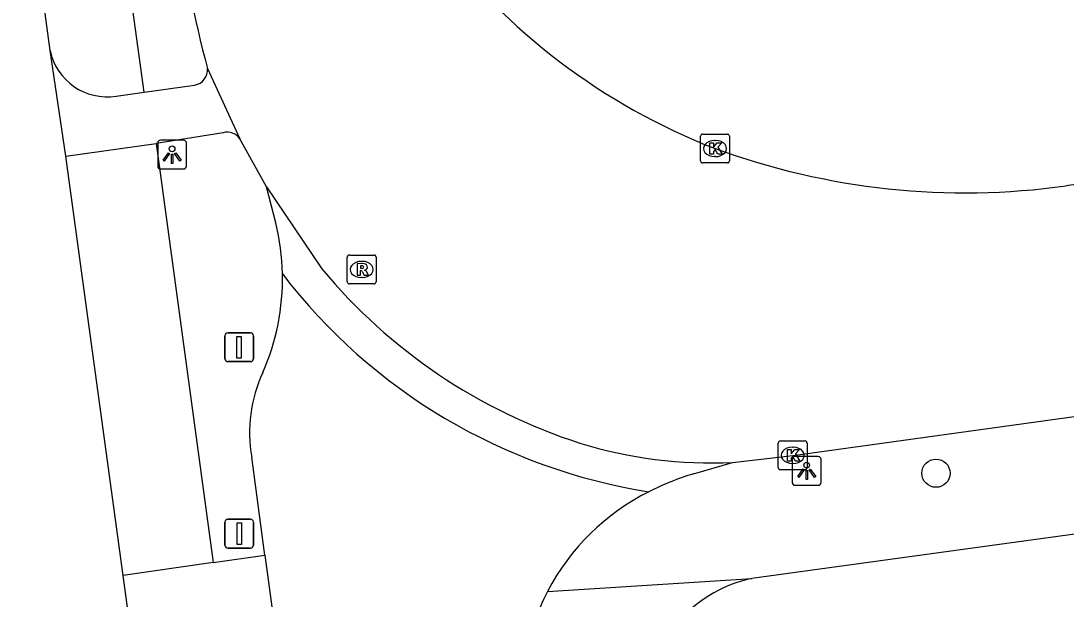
# Model space of a CAD drawing. Extents: x 157692 to 159670, y 381454 to 383289.
# Drawn here: x 157867.4 to 157903.63, y 382450.2 to 382470.24 of the extents above; entities that cross this region are included whole.
import ezdxf

# ---------------------------------------------------------------- set-up
doc = ezdxf.new("R2010")
doc.units = 0
for name, color, linetype in [('IMGEO_Boom', 7, 'Continuous'), ('IMGEO_Fietspad_gesloten', 7, 'Continuous'), ('IMGEO_Fietspad_open', 7, 'Continuous'), ('IMGEO_Kolk', 7, 'Continuous'), ('IMGEO_Lichtpunt', 7, 'Continuous'), ('IMGEO_Rijbaan_lokaal_gesloten', 7, 'Continuous'), ('IMGEO_Rijbaan_lokaal_open', 7, 'Continuous'), ('IMGEO_Rioolput', 7, 'Continuous'), ('IMGEO_Verkeersbordpaal', 7, 'Continuous'), ('IMGEO_Voetpad_open', 7, 'Continuous')]:
    doc.layers.add(name, color=color, linetype=linetype)

msp = doc.modelspace()

# ---------------------------------------------------------------- linework, layer by layer
at = {"layer": 'IMGEO_Boom'}
msp.add_circle((157899.119, 382454.559), 0.489, dxfattribs=at)
at = {"layer": 'IMGEO_Fietspad_gesloten'}
for points in [[(157868.415, 382469.211), (157865.845, 382488.107), (157864.022, 382500.584), (157837.599, 382692.951), (157834.433, 382716.512)], [(157868.952, 382465.548), (157868.415, 382469.211)], [(157870.939, 382451.008), (157868.952, 382465.548)], [(157871.415, 382447.531), (157870.939, 382451.008)]]:
    msp.add_lwpolyline(points, dxfattribs=at)
at = {"layer": 'IMGEO_Fietspad_open'}
for points in [[(157871.67, 382467.768), (157873.42, 382468.013)], [(157870.701, 382467.632), (157871.67, 382467.768)], [(157874.415, 382466.357), (157872.083, 382465.988)], [(157868.952, 382465.548), (157872.083, 382465.988)], [(157874.068, 382451.462), (157875.859, 382451.722)], [(157874.068, 382451.462), (157870.939, 382451.008)]]:
    msp.add_lwpolyline(points, dxfattribs=at)
for centre, radius, start, end in [((157870.376, 382469.606), 2, 191.3829, 279.3494), ((157873.333, 382468.546), 0.54, 279.3082, 4.2803), ((157874.56, 382465.867), 0.511, 32.6832, 106.4889)]:
    msp.add_arc(centre, radius, start, end, dxfattribs=at)
at = {"layer": 'IMGEO_Kolk'}
for p, q in [((157890.96, 382465.386), (157890.96, 382466.238)), ((157891.035, 382466.312), (157891.887, 382466.312)), ((157891.448, 382466.092), (157891.473, 382466.092)), ((157891.961, 382466.238), (157891.961, 382465.386)), ((157891.471, 382465.532), (157891.446, 382465.532)), ((157891.887, 382465.312), (157891.035, 382465.312)), ((157893.652, 382454.752), (157893.652, 382455.604)), ((157893.727, 382455.678), (157894.579, 382455.678)), ((157894.653, 382455.604), (157894.653, 382454.752)), ((157894.14, 382455.458), (157894.165, 382455.458)), ((157894.163, 382454.898), (157894.138, 382454.898)), ((157894.579, 382454.678), (157893.727, 382454.678))]:
    msp.add_line(p, q, dxfattribs=at)
for points in [[(157890.96, 382465.386), (157890.96, 382466.238)], [(157891.035, 382466.312), (157891.887, 382466.312)], [(157891.961, 382466.238), (157891.961, 382465.386)], [(157891.281, 382466.012), (157891.404, 382466.012), (157891.404, 382465.861), (157891.534, 382466.012), (157891.698, 382466.012), (157891.552, 382465.861), (157891.705, 382465.612), (157891.553, 382465.612), (157891.468, 382465.776), (157891.404, 382465.709), (157891.404, 382465.612), (157891.281, 382465.612), (157891.281, 382466.012)], [(157891.887, 382465.312), (157891.035, 382465.312)], [(157893.652, 382454.752), (157893.652, 382455.604)], [(157893.727, 382455.678), (157894.579, 382455.678)], [(157894.653, 382455.604), (157894.653, 382454.752)], [(157893.973, 382455.378), (157894.096, 382455.378), (157894.096, 382455.227), (157894.226, 382455.378), (157894.39, 382455.378), (157894.244, 382455.227), (157894.397, 382454.978), (157894.245, 382454.978), (157894.16, 382455.142), (157894.096, 382455.075), (157894.096, 382454.978), (157893.973, 382454.978), (157893.973, 382455.378)], [(157894.579, 382454.678), (157893.727, 382454.678)]]:
    msp.add_lwpolyline(points, dxfattribs=at)
for centre, start, end in [((157891.037, 382466.236), 91.552, 178.448), ((157891.037, 382466.236), 91.552, 178.448), ((157891.885, 382466.236), 1.552, 88.448), ((157891.885, 382466.236), 1.552, 88.448), ((157891.037, 382465.388), 181.552, 268.448), ((157891.037, 382465.388), 181.552, 268.448), ((157891.885, 382465.388), 271.552, 358.448), ((157891.885, 382465.388), 271.552, 358.448), ((157893.729, 382455.602), 91.552, 178.448), ((157893.729, 382455.602), 91.552, 178.448), ((157894.577, 382455.602), 1.552, 88.448), ((157894.577, 382455.602), 1.552, 88.448), ((157893.729, 382454.754), 181.552, 268.448), ((157893.729, 382454.754), 181.552, 268.448), ((157894.577, 382454.754), 271.552, 358.448), ((157894.577, 382454.754), 271.552, 358.448)]:
    msp.add_arc(centre, 0.0765, start, end, dxfattribs=at)
for centre, major_axis, ratio, start_param, end_param in [((157891.447, 382465.812), (-0.387, 0.002), 0.722429, 4.712389, 7.853982), ((157891.472, 382465.812), (-0.39, 0.002), 0.717154, 1.570796, 4.712389), ((157894.139, 382455.178), (-0.387, 0.002), 0.722429, 4.712389, 7.853982), ((157894.164, 382455.178), (-0.39, 0.002), 0.717154, 1.570796, 4.712389)]:
    msp.add_ellipse(centre, major_axis=major_axis, ratio=ratio, start_param=start_param, end_param=end_param, dxfattribs=at)
at = {"layer": 'IMGEO_Lichtpunt'}
for p, q in [((157873.043, 382466.1), (157872.235, 382466.1)), ((157873.043, 382466.1), (157872.235, 382466.1)), ((157872.141, 382466.005), (157872.141, 382465.198)), ((157872.141, 382466.005), (157872.141, 382465.198)), ((157873.137, 382465.198), (157873.137, 382466.005)), ((157873.137, 382465.198), (157873.137, 382466.005)), ((157872.235, 382465.104), (157873.043, 382465.104)), ((157872.235, 382465.104), (157873.043, 382465.104)), ((157894.138, 382455.041), (157894.138, 382454.234)), ((157894.138, 382455.041), (157894.138, 382454.234)), ((157895.04, 382455.136), (157894.232, 382455.136)), ((157895.04, 382455.136), (157894.232, 382455.136)), ((157895.134, 382454.234), (157895.134, 382455.041)), ((157895.134, 382454.234), (157895.134, 382455.041)), ((157894.232, 382454.14), (157895.04, 382454.14)), ((157894.232, 382454.14), (157895.04, 382454.14))]:
    msp.add_line(p, q, dxfattribs=at)
for points in [[(157872.515, 382465.669), (157872.554, 382465.641), (157872.366, 382465.379), (157872.328, 382465.406), (157872.515, 382465.669)], [(157872.617, 382465.621), (157872.664, 382465.621), (157872.664, 382465.299), (157872.617, 382465.299), (157872.617, 382465.621)], [(157872.727, 382465.641), (157872.765, 382465.668), (157872.952, 382465.406), (157872.913, 382465.378), (157872.727, 382465.641)], [(157894.512, 382454.705), (157894.551, 382454.677), (157894.363, 382454.415), (157894.325, 382454.442), (157894.512, 382454.705)], [(157894.614, 382454.657), (157894.661, 382454.657), (157894.661, 382454.335), (157894.614, 382454.335), (157894.614, 382454.657)], [(157894.724, 382454.677), (157894.762, 382454.704), (157894.949, 382454.442), (157894.91, 382454.414), (157894.724, 382454.677)]]:
    msp.add_lwpolyline(points, dxfattribs=at)
for centre in [(157872.64, 382465.803), (157894.637, 382454.839)]:
    msp.add_circle(centre, 0.0994, dxfattribs=at)
for centre, start, end in [((157872.235, 382466.005), 90, 180), ((157872.235, 382466.005), 90, 180), ((157873.043, 382466.005), 0, 90), ((157873.043, 382466.005), 0, 90), ((157872.235, 382465.198), 180, 270), ((157872.235, 382465.198), 180, 270), ((157873.043, 382465.198), 270, 0), ((157873.043, 382465.198), 270, 360), ((157894.232, 382455.041), 90, 180), ((157894.232, 382455.041), 90, 180), ((157895.04, 382455.041), 0, 90), ((157895.04, 382455.041), 0, 90), ((157894.232, 382454.234), 180, 270), ((157894.232, 382454.234), 180, 270), ((157895.04, 382454.234), 270, 0), ((157895.04, 382454.234), 270, 360)]:
    msp.add_arc(centre, 0.0946, start, end, dxfattribs=at)
at = {"layer": 'IMGEO_Rijbaan_lokaal_gesloten'}
for points in [[(157873.871, 382468.586), (157874.99, 382466.143)], [(157927.685, 382467.741), (157921.47, 382466.981), (157903.629, 382464.519)], [(157875.909, 382464.486), (157874.99, 382466.143)], [(157892.061, 382454.934), (157894.153, 382455.178), (157919.679, 382458.709)]]:
    msp.add_lwpolyline(points, dxfattribs=at)
for centre, radius, start, end in [((157908.652, 382478.049), 36.046, 186.6485, 195.2206), ((157899.545, 382486.58), 22.285, 216.9577, 248.7314), ((157900.14, 382489.586), 25.308, 249.9447, 277.9241)]:
    msp.add_arc(centre, radius, start, end, dxfattribs=at)
at = {"layer": 'IMGEO_Rijbaan_lokaal_open'}
for points in [[(157876.238, 382463.24), (157875.909, 382464.486)], [(157875.909, 382464.486), (157877.835, 382461.645)], [(157875.859, 382451.722), (157875.401, 382455.111)], [(157890.711, 382454.537), (157892.061, 382454.934)], [(157875.859, 382451.722), (157876.101, 382449.928)]]:
    msp.add_lwpolyline(points, dxfattribs=at)
for centre, radius, start, end in [((157868.022, 382461.292), 8.444, 1.2038, 13.3407), ((157868.4, 382461.288), 8.066, 336.2857, 1.2875), ((157892.244, 382473.555), 19.877, 217.4496, 261.0976), ((157892.652, 382473.937), 19.252, 219.68, 252.23), ((157880.281, 382455.964), 4.954, 155.1703, 189.9117), ((157891.32, 382470.266), 15.35, 252.7819, 272.768), ((157893.628, 382445.034), 9.941, 107.0622, 116.6558), ((157892.761, 382446.757), 8.012, 116.6462, 152.4489), ((157892.759, 382446.759), 8.009, 152.4509, 188.2611)]:
    msp.add_arc(centre, radius, start, end, dxfattribs=at)
at = {"layer": 'IMGEO_Rioolput'}
for p, q in [((157878.788, 382462.122), (157879.64, 382462.122)), ((157878.713, 382461.196), (157878.713, 382462.048)), ((157879.201, 382461.902), (157879.226, 382461.902)), ((157879.714, 382462.048), (157879.714, 382461.196)), ((157879.64, 382461.122), (157878.788, 382461.122)), ((157879.224, 382461.342), (157879.199, 382461.342))]:
    msp.add_line(p, q, dxfattribs=at)
for points in [[(157878.788, 382462.122), (157879.64, 382462.122)], [(157878.713, 382461.196), (157878.713, 382462.048)], [(157879.302, 382461.82), (157879.05, 382461.822), (157879.05, 382461.422)], [(157879.714, 382462.048), (157879.714, 382461.196)], [(157879.05, 382461.422), (157879.174, 382461.422), (157879.174, 382461.584), (157879.185, 382461.584)], [(157879.228, 382461.741), (157879.174, 382461.741), (157879.174, 382461.66)], [(157879.174, 382461.66), (157879.226, 382461.66)], [(157879.232, 382461.555), (157879.303, 382461.422), (157879.443, 382461.422), (157879.378, 382461.548)], [(157879.64, 382461.122), (157878.788, 382461.122)]]:
    msp.add_lwpolyline(points, dxfattribs=at)
for centre, radius, start, end in [((157878.79, 382462.046), 0.0765, 91.552, 178.448), ((157878.79, 382462.046), 0.0765, 91.552, 178.448), ((157879.638, 382462.046), 0.0765, 1.552, 88.448), ((157879.638, 382462.046), 0.0765, 1.552, 88.448), ((157879.301, 382461.71), 0.109, 350.3612, 89.416), ((157879.184, 382461.531), 0.0533, 26.0293, 88.6989), ((157879.21, 382461.849), 0.19, 274.7715, 282.9687), ((157879.234, 382461.645), 0.0964, 77.0061, 93.1865), ((157879.248, 382461.702), 0.0378, 276.6634, 79.6772), ((157879.299, 382461.71), 0.112, 277.5842, 350.9817), ((157879.283, 382461.495), 0.108, 29.5134, 73.7905), ((157878.79, 382461.198), 0.0765, 181.552, 268.448), ((157878.79, 382461.198), 0.0765, 181.552, 268.448), ((157879.638, 382461.198), 0.0765, 271.552, 358.448), ((157879.638, 382461.198), 0.0765, 271.552, 358.448)]:
    msp.add_arc(centre, radius, start, end, dxfattribs=at)
for centre, major_axis, ratio, start_param, end_param in [((157879.2, 382461.622), (-0.387, 0.002), 0.722429, 4.712389, 7.853982), ((157879.225, 382461.622), (-0.39, 0.002), 0.717154, 1.570796, 4.712389)]:
    msp.add_ellipse(centre, major_axis=major_axis, ratio=ratio, start_param=start_param, end_param=end_param, dxfattribs=at)
at = {"layer": 'IMGEO_Verkeersbordpaal'}
for p, q in [((157874.47, 382458.526), (157874.47, 382459.326)), ((157874.47, 382459.326), (157874.47, 382458.526)), ((157874.57, 382459.426), (157875.36, 382459.426)), ((157875.36, 382459.426), (157874.57, 382459.426)), ((157875.46, 382459.326), (157875.46, 382458.526)), ((157875.46, 382458.526), (157875.46, 382459.326)), ((157875.36, 382458.426), (157874.57, 382458.426)), ((157874.57, 382458.426), (157875.36, 382458.426)), ((157874.472, 382452.064), (157874.472, 382452.864)), ((157874.472, 382452.864), (157874.472, 382452.064)), ((157874.572, 382452.964), (157875.362, 382452.964)), ((157875.362, 382452.964), (157874.572, 382452.964)), ((157875.462, 382452.864), (157875.462, 382452.064)), ((157875.462, 382452.064), (157875.462, 382452.864)), ((157875.362, 382451.964), (157874.572, 382451.964)), ((157874.572, 382451.964), (157875.362, 382451.964))]:
    msp.add_line(p, q, dxfattribs=at)
for points in [[(157874.89, 382459.301), (157875.04, 382459.301), (157875.04, 382458.551), (157874.89, 382458.551), (157874.89, 382459.301)], [(157874.892, 382452.839), (157875.042, 382452.839), (157875.042, 382452.089), (157874.892, 382452.089), (157874.892, 382452.839)]]:
    msp.add_lwpolyline(points, dxfattribs=at)
for centre, start, end in [((157874.57, 382459.326), 90, 180), ((157874.57, 382459.326), 90, 180), ((157875.36, 382459.326), 0, 90), ((157875.36, 382459.326), 360, 90), ((157874.57, 382458.526), 180, 270), ((157874.57, 382458.526), 180, 270), ((157875.36, 382458.526), 270, 0), ((157875.36, 382458.526), 270, 0), ((157874.572, 382452.864), 90, 180), ((157874.572, 382452.864), 90, 180), ((157875.362, 382452.864), 0, 90), ((157875.362, 382452.864), 360, 90), ((157874.572, 382452.064), 180, 270), ((157874.572, 382452.064), 180, 270), ((157875.362, 382452.064), 270, 0), ((157875.362, 382452.064), 270, 0)]:
    msp.add_arc(centre, 0.1, start, end, dxfattribs=at)
at = {"layer": 'IMGEO_Voetpad_open'}
for points in [[(157871.67, 382467.768), (157868.205, 382492.966), (157867.24, 382500), (157867.113, 382500.927), (157843.533, 382672.745), (157845.339, 382672.996)], [(157872.083, 382465.988), (157874.068, 382451.462)], [(157925.465, 382454.921), (157923.47, 382454.916), (157921.945, 382454.848), (157920.478, 382454.718), (157918.487, 382454.441), (157892.734, 382450.907)], [(157885.658, 382450.463), (157892.734, 382450.907)]]:
    msp.add_lwpolyline(points, dxfattribs=at)
msp.add_arc((157893.627, 382446.525), 4.472, 101.5153, 182.6967, dxfattribs=at)

doc.saveas('drawing.dxf')
